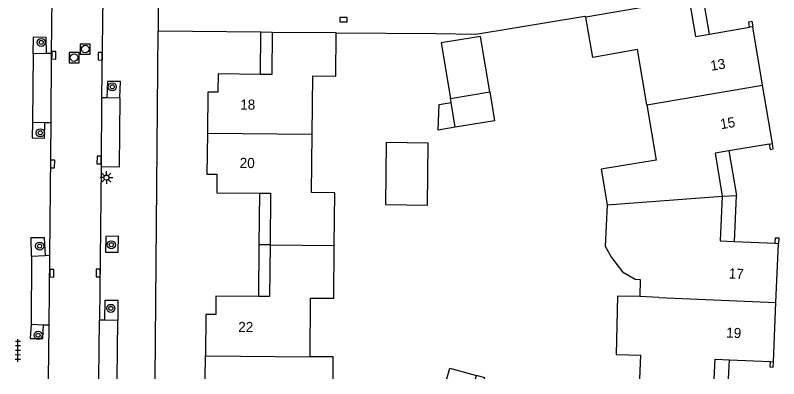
# Model space of a CAD drawing. Extents: x 124000 to 128010, y 398999 to 403000.
# Drawn here: x 127579.8 to 127655.2, y 399000 to 399035.9 of the extents above; entities that cross this region are included whole.
import ezdxf

# ---------------------------------------------------------------- set-up
doc = ezdxf.new("R2010")
doc.units = 0
for name, color, linetype in [('gg-afsc-erfafscheiding', 7, 'Continuous'), ('gg-afsc-hekwerk', 7, 'Continuous'), ('gg-afsc-muur', 7, 'Continuous'), ('gg-anno-huisnummerreeks BGT', 7, 'Continuous'), ('gg-bbg-gedigitaliseerde bebouwing', 7, 'Continuous'), ('gg-bbg-gedigitaliseerde bijgebouw', 7, 'Continuous'), ('gg-bbg-hoofdgebouw', 7, 'Continuous'), ('gg-bbg-luifel en loopbrug', 7, 'Continuous'), ('gg-bbg-tussenscheiding', 7, 'Continuous'), ('gg-knt-verharding', 7, 'Continuous'), ('gg-knt-verharding nz', 7, 'Continuous'), ('gt-grn-weggrens', 7, 'Continuous'), ('gt-symb-boom', 7, 'Continuous'), ('gt-symb-kolk', 7, 'Continuous'), ('gt-symb-lichtmast', 7, 'Continuous'), ('gt-symb-rioolschacht', 7, 'Continuous'), ('gt-symb-tegel verharding', 7, 'Continuous')]:
    doc.layers.add(name, color=color, linetype=linetype)

# ---------------------------------------------------------------- blocks, each defined once
blk = doc.blocks.new('gt0-KOLK')
at = {"layer": 'gt-symb-kolk'}
blk.add_lwpolyline([(0, 0), (0.375, 0), (0.375, 0.4), (-0.375, 0.4), (-0.375, 0), (0, 0)], dxfattribs=at)
blk = doc.blocks.new('gt0-BOOM')
at = {"layer": 'gt-symb-boom'}
for radius in [0.4, 0.2]:
    blk.add_circle((0, 0), radius, dxfattribs=at)
blk = doc.blocks.new('gt0-RS')
at = {"layer": 'gt-symb-rioolschacht'}
blk.add_lwpolyline([(-0.5, -0.5), (0.5, -0.5), (0.5, 0.5), (-0.5, 0.5)], close=True, dxfattribs=at)
blk.add_circle((0, 0), 0.375, dxfattribs=at)
blk = doc.blocks.new('gt0-LMAST')
at = {"layer": 'gt-symb-lichtmast'}
for p, q in [((-0.182, 0.173), (-0.447, 0.438)), ((-0.005, 0.246), (-0.005, 0.621)), ((0.172, 0.173), (0.437, 0.438)), ((-0.255, -0.004), (-0.63, -0.004)), ((-0.182, -0.181), (-0.447, -0.446)), ((-0.005, -0.254), (-0.005, -0.629)), ((0.437, -0.446), (0.172, -0.181)), ((0.245, -0.004), (0.62, -0.004))]:
    blk.add_line(p, q, dxfattribs=at)
blk.add_circle((-0.005, -0.004), 0.25, dxfattribs=at)
blk = doc.blocks.new('gt0-TEG1')
at = {"layer": 'gt-symb-tegel verharding'}
for p, q in [((-1.125, 0), (1.125, 0)), ((-0.9, -0.25), (-0.9, 0.25)), ((-0.45, -0.25), (-0.45, 0.25)), ((0, -0.25), (0, 0.25)), ((0.45, -0.25), (0.45, 0.25)), ((0.9, -0.25), (0.9, 0.25))]:
    blk.add_line(p, q, dxfattribs=at)

msp = doc.modelspace()

# ---------------------------------------------------------------- linework, layer by layer
at = {"layer": 'gg-afsc-erfafscheiding'}
msp.add_line((127611.504, 399034.19), (127621.394, 399034.132), dxfattribs=at)
at = {"layer": 'gg-afsc-hekwerk'}
msp.add_line((127621.394, 399034.132), (127625.289, 399034.091), dxfattribs=at)
msp.add_lwpolyline([(127625.289, 399034.091), (127636.087, 399035.867), (127636.169, 399035.766)], dxfattribs=at)
at = {"layer": 'gg-afsc-muur'}
for points in [[(127652.367, 399034.761), (127652.276, 399035.293), (127652.592, 399035.347), (127652.683, 399034.815)], [(127654.299, 399023.208), (127654.388, 399022.675), (127654.704, 399022.728), (127654.615, 399023.261)], [(127654.894, 399013.392), (127654.921, 399013.939), (127655.241, 399013.923), (127655.214, 399013.378)], [(127654.401, 399001.697), (127654.363, 399001.18), (127654.69, 399001.156), (127654.711, 399001.684)]]:
    msp.add_lwpolyline(points, dxfattribs=at)
at = {"layer": 'gg-bbg-gedigitaliseerde bebouwing'}
msp.add_line((127641.509, 399000), (127641.623, 399002.336), dxfattribs=at)
for points in [[(127609.121, 399024.181), (127609.176, 399029.959), (127611.475, 399029.937), (127611.504, 399034.19)], [(127642.194, 399027.096), (127641.278, 399032.563), (127636.864, 399031.766)], [(127642.194, 399027.096), (127643.111, 399021.622), (127637.687, 399020.711), (127638.275, 399017.195)], [(127611.316, 399013.182), (127611.365, 399018.392), (127609.066, 399018.414), (127609.121, 399024.181)], [(127638.275, 399017.195), (127638.081, 399013.124), (127638.698, 399011.994), (127639.803, 399010.58), (127641.067, 399009.852), (127641.542, 399009.829), (127641.512, 399008.119)], [(127608.913, 399002.182), (127608.967, 399007.978), (127611.266, 399007.956), (127611.316, 399013.182)], [(127641.512, 399008.119), (127639.303, 399008.157), (127639.169, 399002.393), (127641.623, 399002.336)], [(127611.191, 399000), (127611.212, 399002.161), (127608.913, 399002.182)]]:
    msp.add_lwpolyline(points, dxfattribs=at)
at = {"layer": 'gg-bbg-gedigitaliseerde bijgebouw'}
for p, q in [((127622.789, 399027.713), (127626.68, 399028.361)), ((127622.857, 399027.308), (127622.789, 399027.713)), ((127623.264, 399024.862), (127622.857, 399027.308)), ((127625.285, 399000), (127625.371, 399000.309))]:
    msp.add_line(p, q, dxfattribs=at)
for points in [[(127626.68, 399028.361), (127627.155, 399025.51), (127623.264, 399024.862)], [(127622.436, 399000), (127622.724, 399001.042), (127625.371, 399000.309)]]:
    msp.add_lwpolyline(points, dxfattribs=at)
at = {"layer": 'gg-bbg-hoofdgebouw'}
for p, q in [((127646.386, 399037.542), (127636.169, 399035.766)), ((127636.864, 399031.766), (127636.169, 399035.766)), ((127652.683, 399034.815), (127652.367, 399034.761)), ((127653.65, 399029.031), (127652.683, 399034.815)), ((127611.504, 399034.19), (127605.168, 399034.252)), ((127648.408, 399034.085), (127652.367, 399034.761)), ((127654.615, 399023.261), (127653.65, 399029.031)), ((127654.299, 399023.208), (127650.325, 399022.544)), ((127654.299, 399023.208), (127654.615, 399023.261)), ((127650.868, 399013.565), (127654.894, 399013.392)), ((127654.894, 399013.392), (127655.214, 399013.378)), ((127654.962, 399007.528), (127655.214, 399013.378)), ((127654.711, 399001.684), (127654.962, 399007.528)), ((127598.554, 399000), (127598.572, 399002.277)), ((127650.365, 399001.871), (127654.401, 399001.697)), ((127654.401, 399001.697), (127654.711, 399001.684))]:
    msp.add_line(p, q, dxfattribs=at)
for points in [[(127646.386, 399037.542), (127647.028, 399033.849), (127648.408, 399034.085)], [(127605.168, 399034.252), (127605.127, 399030.078), (127604.027, 399030.095)], [(127604.027, 399030.095), (127599.819, 399030.16), (127599.791, 399028.338), (127598.806, 399028.351), (127598.767, 399024.276)], [(127598.767, 399024.276), (127598.729, 399020.239), (127599.703, 399020.219), (127599.696, 399018.38), (127603.906, 399018.364)], [(127650.325, 399022.544), (127648.944, 399022.313), (127649.659, 399018.04)], [(127603.906, 399018.364), (127605.006, 399018.36), (127604.964, 399013.24)], [(127649.659, 399018.04), (127649.469, 399013.625), (127650.868, 399013.565)], [(127604.964, 399013.24), (127604.922, 399008.119), (127603.822, 399008.131)], [(127603.822, 399008.131), (127599.612, 399008.177), (127599.592, 399006.345), (127598.605, 399006.363), (127598.572, 399002.277)], [(127648.875, 399000), (127648.966, 399001.931), (127650.365, 399001.871)]]:
    msp.add_lwpolyline(points, dxfattribs=at)
at = {"layer": 'gg-bbg-luifel en loopbrug'}
for p, q in [((127648.408, 399034.085), (127647.766, 399037.777)), ((127604.027, 399030.095), (127604.068, 399034.262)), ((127605.168, 399034.252), (127604.068, 399034.262)), ((127650.325, 399022.544), (127651.064, 399018.126)), ((127603.906, 399018.364), (127603.864, 399013.248)), ((127649.659, 399018.04), (127651.064, 399018.126)), ((127650.868, 399013.565), (127651.064, 399018.126)), ((127603.864, 399013.248), (127603.822, 399008.131)), ((127604.964, 399013.24), (127603.864, 399013.248)), ((127650.277, 399000), (127650.365, 399001.871))]:
    msp.add_line(p, q, dxfattribs=at)
for points in [[(127626.68, 399028.361), (127625.765, 399033.855), (127621.874, 399033.207), (127622.789, 399027.713)], [(127623.264, 399024.862), (127621.565, 399024.579), (127621.691, 399027.113), (127622.857, 399027.308)], [(127616.443, 399023.349), (127616.376, 399017.224), (127620.517, 399017.178), (127620.584, 399023.303), (127616.443, 399023.349)], [(127626.168, 399000), (127626.191, 399000.082), (127625.371, 399000.309)]]:
    msp.add_lwpolyline(points, dxfattribs=at)
at = {"layer": 'gg-bbg-tussenscheiding'}
for p, q in [((127642.194, 399027.096), (127653.65, 399029.031)), ((127598.767, 399024.276), (127609.121, 399024.181)), ((127638.275, 399017.195), (127649.659, 399018.04)), ((127604.964, 399013.24), (127611.316, 399013.182)), ((127643.389, 399008.036), (127641.512, 399008.119)), ((127643.389, 399008.036), (127654.962, 399007.528)), ((127598.572, 399002.277), (127608.913, 399002.182))]:
    msp.add_line(p, q, dxfattribs=at)
at = {"layer": 'gg-knt-verharding'}
for p, q in [((127583.361, 399032.157), (127583.486, 399044.98)), ((127588.493, 399044.259), (127588.315, 399027.824)), ((127593.604, 399000), (127593.918, 399034.355)), ((127604.068, 399034.262), (127593.918, 399034.355)), ((127581.537, 399032.138), (127581.499, 399025.358)), ((127582.824, 399032.151), (127581.537, 399032.138)), ((127583.361, 399032.157), (127582.824, 399032.151)), ((127588.315, 399027.824), (127588.844, 399027.807)), ((127588.844, 399027.807), (127590.12, 399027.767)), ((127581.499, 399025.358), (127582.699, 399025.337)), ((127582.699, 399025.337), (127583.319, 399025.326)), ((127583.19, 399012.179), (127583.319, 399025.326)), ((127588.264, 399020.965), (127588.119, 399005.803)), ((127583.19, 399012.179), (127582.722, 399012.158)), ((127581.379, 399012.097), (127581.344, 399005.384)), ((127582.722, 399012.158), (127581.379, 399012.097)), ((127581.344, 399005.384), (127582.555, 399005.341)), ((127588.621, 399005.792), (127588.119, 399005.803)), ((127589.932, 399005.762), (127588.621, 399005.792)), ((127589.846, 399000), (127589.932, 399005.762)), ((127582.555, 399005.341), (127583.12, 399005.321)), ((127583.07, 399000), (127583.12, 399005.321))]:
    msp.add_line(p, q, dxfattribs=at)
for points in [[(127581.537, 399032.138), (127581.571, 399033.821), (127582.807, 399033.787), (127582.824, 399032.151)], [(127590.12, 399027.767), (127590.169, 399029.395), (127588.894, 399029.398), (127588.844, 399027.807)], [(127590.12, 399027.767), (127590.038, 399020.937), (127588.264, 399020.965)], [(127581.499, 399025.358), (127581.438, 399023.822), (127582.672, 399023.791), (127582.699, 399025.337)], [(127581.379, 399012.097), (127581.357, 399013.96), (127582.641, 399013.952), (127582.722, 399012.158)], [(127588.708, 399012.509), (127589.964, 399012.516), (127589.992, 399014.086), (127588.736, 399014.08), (127588.708, 399012.509)], [(127588.621, 399005.792), (127588.666, 399007.77), (127589.614, 399007.764), (127589.925, 399007.778), (127589.932, 399005.762)], [(127581.344, 399005.384), (127581.264, 399003.985), (127582.506, 399003.973), (127582.555, 399005.341)]]:
    msp.add_lwpolyline(points, dxfattribs=at)
at = {"layer": 'gg-knt-verharding nz'}
for p, q in [((127583.319, 399025.326), (127583.361, 399032.157)), ((127588.315, 399027.824), (127588.264, 399020.965)), ((127583.12, 399005.321), (127583.19, 399012.179)), ((127588.057, 399000), (127588.119, 399005.803))]:
    msp.add_line(p, q, dxfattribs=at)
at = {"layer": 'gt-grn-weggrens'}
msp.add_line((127593.917, 399037.304), (127593.918, 399034.355), dxfattribs=at)

# ---------------------------------------------------------------- block references
at = {"layer": 'gt-symb-boom'}
for p in [(127582.344, 399033.26), (127589.368, 399028.866), (127582.254, 399024.315), (127582.188, 399013.113), (127589.275, 399013.251), (127589.227, 399006.957), (127582.041, 399004.295)]:
    msp.add_blockref('gt0-BOOM', p, dxfattribs=at)
at = {"layer": 'gt-symb-kolk'}
for p, rotation in [((127612.22, 399035.709), 179.9427042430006), ((127583.379, 399031.996), -90.51564809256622), ((127588.372, 399031.894), 89.19791148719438), ((127588.261, 399021.634), 89.54164354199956), ((127583.274, 399021.234), -90.63022815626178), ((127583.193, 399010.441), -90.80208851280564), ((127588.167, 399010.456), 89.42706130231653)]:
    msp.add_blockref('gt0-KOLK', p, dxfattribs=dict(at, rotation=rotation))
at = {"layer": 'gt-symb-lichtmast'}
msp.add_blockref('gt0-LMAST', (127588.788, 399019.898), dxfattribs=at)
at = {"layer": 'gt-symb-rioolschacht'}
for p in [(127586.697, 399032.602), (127585.597, 399031.754)]:
    msp.add_blockref('gt0-RS', p, dxfattribs=at)
at = {"layer": 'gt-symb-tegel verharding', "rotation": 89.5989360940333}
msp.add_blockref('gt0-TEG1', (127580.039, 399002.796), dxfattribs=at)

# ---------------------------------------------------------------- texts
at = {"layer": 'gg-anno-huisnummerreeks BGT'}
for s, rotation, p in [('13', 9.5, (127648.571, 399030.446)), ('18', 359.4, (127602.012, 399026.618)), ('15', 9.5, (127649.537, 399024.669)), ('20', 359.5, (127601.959, 399020.844)), ('17', 357.5, (127650.283, 399009.919)), ('22', 359.5, (127601.814, 399004.627)), ('19', 357.5, (127650.032, 399004.075))]:
    msp.add_text(s, height=1, rotation=rotation, dxfattribs=at).set_placement(p)

doc.saveas('drawing.dxf')
